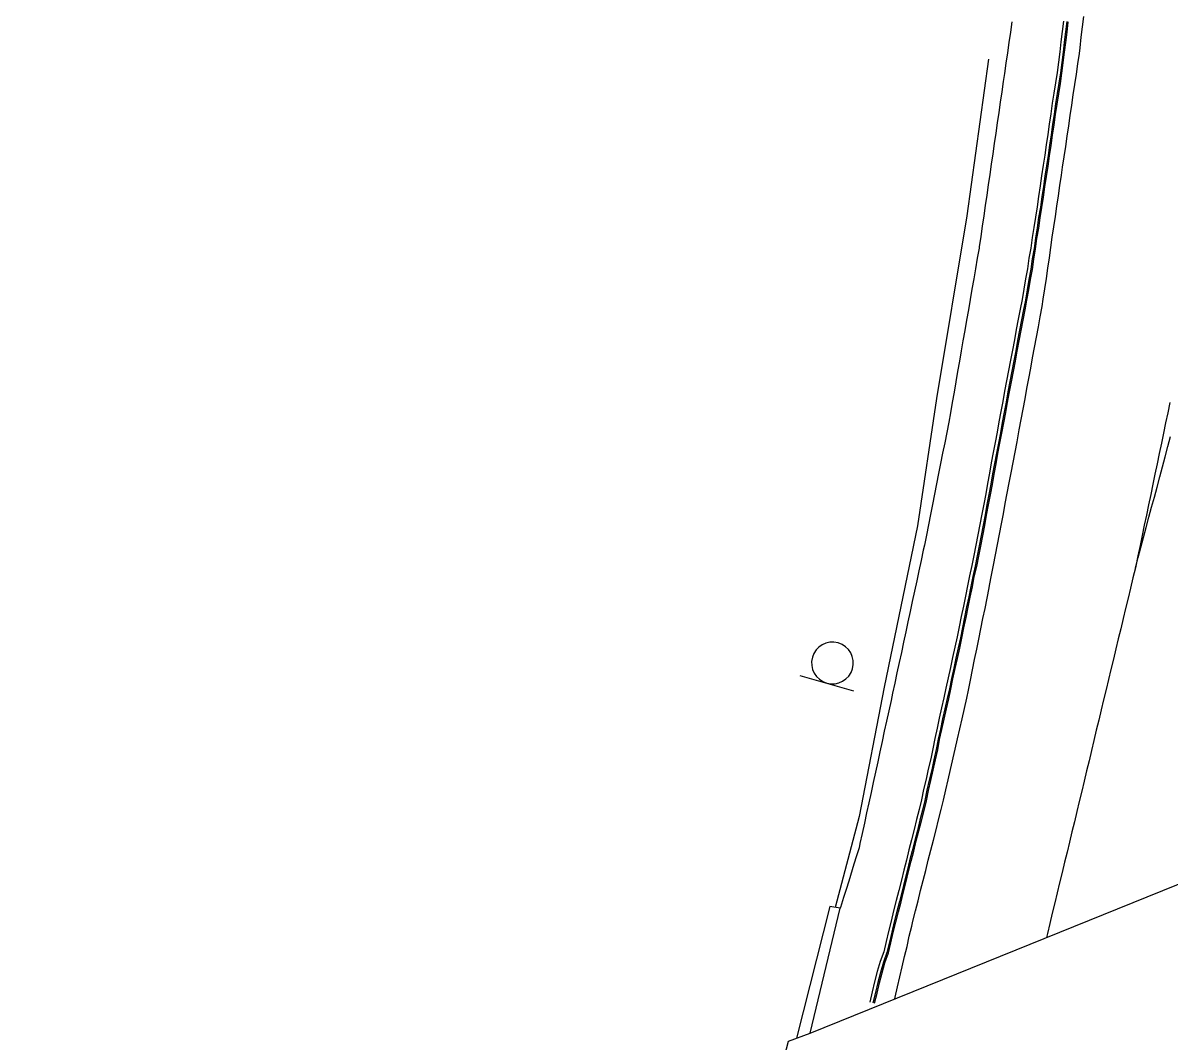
# Model space of a CAD drawing. Extents: x 1901471 to 1963503, y 756461 to 799997.
# Drawn here: x 1929641.3 to 1929750.9, y 773252.3 to 773349.7 of the extents above; entities that cross this region are included whole.
import ezdxf

# ---------------------------------------------------------------- set-up
doc = ezdxf.new("R2010")
doc.units = 0
for name, color, linetype in [('Default', 7, 'Continuous'), ('RD_EX_Bldg', 7, 'Continuous'), ('RD_EX_Bridge', 7, 'Continuous'), ('RD_EX_Conc', 7, 'Continuous'), ('RD_EX_GuardRail', 7, 'Continuous'), ('RD_EX_Road', 7, 'Continuous')]:
    doc.layers.add(name, color=color, linetype=linetype)

# ---------------------------------------------------------------- blocks, each defined once
blk = doc.blocks.new('SIGN2')
at = {"layer": 'Default'}
blk.add_lwpolyline([(-0.127, 0.1692), (-0.127, -0.1692)], dxfattribs=at)
for start, end in [(0, 180), (180, 0)]:
    blk.add_arc((0, 0), 0.127, start, end, dxfattribs=at)

msp = doc.modelspace()

# ---------------------------------------------------------------- linework, layer by layer
at = {"layer": 'RD_EX_Bldg'}
msp.add_lwpolyline([(1929716.57, 773253.04), (1929719.45, 773264.98), (1929718.45, 773265.15), (1929715.25, 773252.55)], dxfattribs=at)
at = {"layer": 'RD_EX_Bridge'}
msp.add_lwpolyline([(1929818.94, 773294.47), (1929820.42, 773295.05), (1929810.95, 773258.93), (1929799.22, 773212.87), (1929787.69, 773168.68), (1929776.93, 773126.8), (1929763.63, 773075.59), (1929753.3, 773036.32), (1929747.55, 773014.14), (1929745.54, 773013.39), (1929643.67, 772973.18), (1929641.26, 772972.24), (1929654.2, 773019.46), (1929665.65, 773063.96), (1929678.82, 773115.29), (1929693.58, 773171.39), (1929707.42, 773225.16), (1929714.48, 773252.27), (1929716.57, 773253.04)], close=True, dxfattribs=at)
at = {"layer": 'RD_EX_Conc'}
for points in [[(1929735.86, 773349.79), (1929735.72, 773348.8), (1929735.58, 773347.82), (1929735.43, 773346.83), (1929735.29, 773345.84), (1929735.15, 773344.85), (1929735.04, 773344.09), (1929734.9, 773343.1), (1929734.75, 773342.11), (1929734.61, 773341.12), (1929734.46, 773340.13), (1929734.32, 773339.14), (1929734.18, 773338.16), (1929734.03, 773337.17), (1929733.89, 773336.18), (1929733.74, 773335.19), (1929733.6, 773334.2), (1929733.46, 773333.21), (1929733.31, 773332.22), (1929733.17, 773331.23), (1929733.02, 773330.24), (1929732.88, 773329.25), (1929732.74, 773328.26), (1929732.72, 773328.15), (1929732.55, 773327.17), (1929732.38, 773326.18), (1929732.21, 773325.2), (1929732.04, 773324.21), (1929731.87, 773323.23), (1929731.7, 773322.25), (1929731.53, 773321.26), (1929731.36, 773320.28), (1929731.18, 773319.29), (1929731.01, 773318.31), (1929730.84, 773317.32), (1929730.67, 773316.34), (1929730.5, 773315.35), (1929730.33, 773314.37), (1929730.16, 773313.38), (1929729.99, 773312.4), (1929729.83, 773311.48), (1929729.64, 773310.5), (1929729.44, 773309.52), (1929729.24, 773308.53), (1929729.05, 773307.55), (1929728.85, 773306.57), (1929728.66, 773305.59), (1929728.46, 773304.61), (1929728.27, 773303.63), (1929728.07, 773302.65), (1929727.88, 773301.67), (1929727.68, 773300.69), (1929727.49, 773299.71), (1929727.39, 773299.24), (1929727.18, 773298.26), (1929726.97, 773297.28), (1929726.76, 773296.31), (1929726.55, 773295.33), (1929726.34, 773294.35), (1929726.13, 773293.37), (1929725.92, 773292.4), (1929725.71, 773291.42), (1929725.5, 773290.44), (1929725.29, 773289.46), (1929725.08, 773288.49), (1929724.87, 773287.51), (1929724.66, 773286.53), (1929724.45, 773285.55), (1929724.3, 773284.85), (1929724.09, 773283.87), (1929723.87, 773282.89), (1929723.66, 773281.92), (1929723.45, 773280.94), (1929723.24, 773279.96), (1929723.03, 773278.99), (1929722.81, 773278.01), (1929722.6, 773277.03), (1929722.39, 773276.05), (1929722.18, 773275.08), (1929721.97, 773274.1), (1929721.75, 773273.12), (1929721.54, 773272.14), (1929721.33, 773271.17), (1929721.25, 773270.78), (1929720.95, 773269.82), (1929720.66, 773268.87), (1929720.36, 773267.91), (1929720.06, 773266.96), (1929719.77, 773266), (1929719.47, 773265.05), (1929719.45, 773264.98)], [(1929740.79, 773349.87), (1929740.67, 773348.88), (1929740.56, 773347.88), (1929740.44, 773346.94), (1929740.31, 773345.95), (1929740.19, 773344.96), (1929740.04, 773343.97), (1929739.89, 773342.98), (1929739.73, 773342), (1929739.58, 773341.01), (1929739.43, 773340.02), (1929739.29, 773339.03), (1929739.14, 773338.04), (1929739, 773337.05), (1929738.85, 773336.07), (1929738.71, 773335.07), (1929738.56, 773334.09), (1929738.42, 773333.1), (1929738.27, 773332.11), (1929738.11, 773331.12), (1929737.96, 773330.13), (1929737.79, 773329.15), (1929737.66, 773328.15), (1929737.49, 773327.17), (1929737.35, 773326.18), (1929737.17, 773325.2), (1929737, 773324.21), (1929736.84, 773323.22), (1929736.66, 773322.32), (1929736.46, 773321.34), (1929736.28, 773320.36), (1929736.1, 773319.37), (1929735.91, 773318.39), (1929735.73, 773317.41), (1929735.55, 773316.43), (1929735.35, 773315.44), (1929735.17, 773314.46), (1929734.99, 773313.48), (1929734.81, 773312.5), (1929734.62, 773311.51), (1929734.44, 773310.53), (1929734.26, 773309.56), (1929734.07, 773308.58), (1929733.88, 773307.59), (1929733.71, 773306.61), (1929733.54, 773305.62), (1929733.36, 773304.64), (1929733.17, 773303.66), (1929732.98, 773302.68), (1929732.79, 773301.7), (1929732.61, 773300.71), (1929732.42, 773299.73), (1929732.23, 773298.75), (1929732.03, 773297.77), (1929731.8, 773296.8), (1929731.61, 773295.84), (1929731.42, 773294.86), (1929731.22, 773293.88), (1929731.02, 773292.9), (1929730.82, 773291.92), (1929730.62, 773290.94), (1929730.41, 773289.96), (1929730.19, 773288.98), (1929729.98, 773288.01), (1929729.76, 773287.03), (1929729.56, 773286.05), (1929729.36, 773285.13), (1929729.14, 773284.16), (1929728.92, 773283.18), (1929728.71, 773282.2), (1929728.49, 773281.23), (1929728.31, 773280.24), (1929728.1, 773279.27), (1929727.87, 773278.3), (1929727.65, 773277.32), (1929727.42, 773276.35), (1929727.22, 773275.37), (1929727, 773274.44), (1929726.75, 773273.48), (1929726.51, 773272.51), (1929726.26, 773271.54), (1929726.02, 773270.57), (1929725.77, 773269.6), (1929725.52, 773268.63), (1929725.29, 773267.66), (1929725.04, 773266.69), (1929724.8, 773265.72), (1929724.55, 773264.75), (1929724.3, 773263.74), (1929724.06, 773262.77), (1929723.83, 773261.8), (1929723.6, 773260.83), (1929723.26, 773259.88), (1929722.99, 773258.92), (1929722.73, 773257.95), (1929722.51, 773256.98), (1929722.26, 773256.01)], [(1929741.11, 773349.83), (1929740.99, 773348.84), (1929740.88, 773347.85), (1929740.76, 773346.9), (1929740.63, 773345.91), (1929740.5, 773344.92), (1929740.36, 773343.93), (1929740.21, 773342.94), (1929740.04, 773341.95), (1929739.9, 773340.96), (1929739.75, 773339.97), (1929739.61, 773338.99), (1929739.46, 773338), (1929739.32, 773337.01), (1929739.17, 773336.02), (1929739.02, 773335.03), (1929738.88, 773334.04), (1929738.74, 773333.05), (1929738.59, 773332.06), (1929738.42, 773331.07), (1929738.28, 773330.09), (1929738.11, 773329.1), (1929737.98, 773328.11), (1929737.81, 773327.12), (1929737.67, 773326.13), (1929737.49, 773325.15), (1929737.32, 773324.16), (1929737.15, 773323.18), (1929736.97, 773322.26), (1929736.78, 773321.28), (1929736.6, 773320.3), (1929736.41, 773319.31), (1929736.23, 773318.33), (1929736.05, 773317.35), (1929735.87, 773316.37), (1929735.67, 773315.39), (1929735.49, 773314.4), (1929735.31, 773313.42), (1929735.12, 773312.44), (1929734.94, 773311.45), (1929734.76, 773310.47), (1929734.57, 773309.5), (1929734.39, 773308.52), (1929734.2, 773307.53), (1929734.02, 773306.55), (1929733.86, 773305.56), (1929733.67, 773304.58), (1929733.48, 773303.6), (1929733.3, 773302.62), (1929733.11, 773301.63), (1929732.92, 773300.65), (1929732.74, 773299.67), (1929732.55, 773298.69), (1929732.35, 773297.71), (1929732.12, 773296.74), (1929731.93, 773295.77), (1929731.73, 773294.79), (1929731.53, 773293.81), (1929731.34, 773292.83), (1929731.14, 773291.85), (1929730.94, 773290.87), (1929730.73, 773289.9), (1929730.51, 773288.92), (1929730.3, 773287.94), (1929730.08, 773286.97), (1929729.88, 773285.99), (1929729.68, 773285.06), (1929729.45, 773284.08), (1929729.23, 773283.11), (1929729.03, 773282.13), (1929728.8, 773281.16), (1929728.62, 773280.17), (1929728.41, 773279.2), (1929728.19, 773278.23), (1929727.96, 773277.25), (1929727.74, 773276.28), (1929727.54, 773275.3), (1929727.31, 773274.36), (1929727.06, 773273.4), (1929726.82, 773272.43), (1929726.57, 773271.46), (1929726.33, 773270.49), (1929726.08, 773269.52), (1929725.84, 773268.55), (1929725.6, 773267.58), (1929725.36, 773266.61), (1929725.11, 773265.64), (1929724.87, 773264.67), (1929724.61, 773263.67), (1929724.38, 773262.7), (1929724.14, 773261.73), (1929723.91, 773260.75), (1929723.58, 773259.81), (1929723.31, 773258.84), (1929723.05, 773257.88), (1929722.82, 773256.91), (1929722.57, 773255.94)], [(1929722.72, 773255.9), (1929722.97, 773256.87), (1929723.19, 773257.85), (1929723.45, 773258.81), (1929723.72, 773259.77), (1929724.06, 773260.72), (1929724.29, 773261.69), (1929724.52, 773262.66), (1929724.76, 773263.64), (1929725.01, 773264.64), (1929725.26, 773265.6), (1929725.5, 773266.57), (1929725.75, 773267.54), (1929725.98, 773268.51), (1929726.23, 773269.48), (1929726.47, 773270.45), (1929726.72, 773271.42), (1929726.96, 773272.39), (1929727.21, 773273.36), (1929727.46, 773274.33), (1929727.68, 773275.27), (1929727.88, 773276.25), (1929728.11, 773277.22), (1929728.33, 773278.19), (1929728.56, 773279.17), (1929728.77, 773280.14), (1929728.95, 773281.12), (1929729.17, 773282.1), (1929729.38, 773283.08), (1929729.6, 773284.05), (1929729.82, 773285.02), (1929730.02, 773285.96), (1929730.22, 773286.94), (1929730.44, 773287.91), (1929730.65, 773288.89), (1929730.88, 773289.87), (1929731.08, 773290.84), (1929731.28, 773291.82), (1929731.48, 773292.8), (1929731.68, 773293.78), (1929731.88, 773294.76), (1929732.08, 773295.74), (1929732.26, 773296.71), (1929732.5, 773297.68), (1929732.69, 773298.66), (1929732.88, 773299.64), (1929733.07, 773300.62), (1929733.26, 773301.61), (1929733.44, 773302.59), (1929733.63, 773303.57), (1929733.82, 773304.55), (1929734.01, 773305.54), (1929734.17, 773306.52), (1929734.35, 773307.51), (1929734.53, 773308.49), (1929734.72, 773309.47), (1929734.9, 773310.44), (1929735.09, 773311.43), (1929735.27, 773312.41), (1929735.45, 773313.39), (1929735.64, 773314.38), (1929735.82, 773315.36), (1929736.01, 773316.34), (1929736.2, 773317.32), (1929736.38, 773318.3), (1929736.56, 773319.29), (1929736.74, 773320.27), (1929736.93, 773321.25), (1929737.12, 773322.23), (1929737.3, 773323.16), (1929737.47, 773324.14), (1929737.64, 773325.13), (1929737.82, 773326.11), (1929737.96, 773327.1), (1929738.13, 773328.09), (1929738.26, 773329.08), (1929738.43, 773330.06), (1929738.57, 773331.05), (1929738.74, 773332.04), (1929738.88, 773333.03), (1929739.03, 773334.02), (1929739.17, 773335.01), (1929739.32, 773336), (1929739.46, 773336.99), (1929739.61, 773337.97), (1929739.76, 773338.96), (1929739.9, 773339.95), (1929740.05, 773340.94), (1929740.19, 773341.93), (1929740.36, 773342.92), (1929740.51, 773343.9), (1929740.65, 773344.89), (1929740.78, 773345.89), (1929740.91, 773346.88), (1929741.02, 773347.83), (1929741.14, 773348.82), (1929741.26, 773349.81)]]:
    msp.add_lwpolyline(points, dxfattribs=at)
at = {"layer": 'RD_EX_GuardRail'}
msp.add_lwpolyline([(1929733.62, 773346.22), (1929731.55, 773331.22), (1929728.65, 773313.75), (1929726.84, 773301.59), (1929723.66, 773286.15), (1929721.26, 773273.75), (1929718.97, 773265.06)], dxfattribs=at)
at = {"layer": 'RD_EX_Road'}
for points in [[(1929724.66, 773256.32), (1929724.7, 773256.47), (1929724.93, 773257.45), (1929725.15, 773258.42), (1929725.38, 773259.39), (1929725.6, 773260.36), (1929725.83, 773261.34), (1929726.05, 773262.31), (1929726.28, 773263.28), (1929726.4, 773263.76), (1929726.64, 773264.73), (1929726.89, 773265.7), (1929727.13, 773266.67), (1929727.38, 773267.64), (1929727.62, 773268.61), (1929727.87, 773269.58), (1929728.12, 773270.55), (1929728.36, 773271.51), (1929728.61, 773272.48), (1929728.85, 773273.45), (1929729.1, 773274.42), (1929729.31, 773275.33), (1929729.53, 773276.3), (1929729.76, 773277.28), (1929729.98, 773278.25), (1929730.43, 773280.2), (1929730.65, 773281.18), (1929730.88, 773282.15), (1929731.1, 773283.12), (1929731.33, 773284.1), (1929731.55, 773285.07), (1929731.71, 773285.84), (1929731.91, 773286.82), (1929732.11, 773287.8), (1929732.3, 773288.78), (1929732.5, 773289.76), (1929732.7, 773290.74), (1929732.9, 773291.72), (1929733.1, 773292.7), (1929733.3, 773293.68), (1929733.5, 773294.66), (1929733.69, 773295.64), (1929733.73, 773295.86), (1929733.92, 773296.84), (1929734.11, 773297.82), (1929734.3, 773298.8), (1929734.48, 773299.78), (1929734.67, 773300.77), (1929734.86, 773301.75), (1929735.05, 773302.73), (1929735.23, 773303.71), (1929735.42, 773304.7), (1929735.61, 773305.68), (1929735.79, 773306.66), (1929735.98, 773307.64), (1929736.17, 773308.62), (1929736.36, 773309.61), (1929736.39, 773309.79), (1929736.57, 773310.77), (1929736.76, 773311.75), (1929736.94, 773312.74), (1929737.12, 773313.72), (1929737.3, 773314.7), (1929737.49, 773315.68), (1929737.67, 773316.67), (1929737.85, 773317.65), (1929738.04, 773318.63), (1929738.22, 773319.62), (1929738.4, 773320.6), (1929738.58, 773321.58), (1929738.77, 773322.56), (1929738.87, 773323.25), (1929739.01, 773324.24), (1929739.16, 773325.23), (1929739.3, 773326.22), (1929739.45, 773327.21), (1929739.59, 773328.2), (1929739.73, 773329.19), (1929739.88, 773330.18), (1929740.02, 773331.17), (1929740.17, 773332.16), (1929740.31, 773333.15), (1929740.46, 773334.14), (1929740.6, 773335.12), (1929740.72, 773335.9), (1929740.86, 773336.89), (1929741.01, 773337.88), (1929741.15, 773338.87), (1929741.3, 773339.85), (1929741.44, 773340.84), (1929741.59, 773341.83), (1929741.74, 773342.82), (1929741.88, 773343.81), (1929742.03, 773344.8), (1929742.17, 773345.79), (1929742.32, 773346.78), (1929742.38, 773347.32), (1929742.5, 773348.32), (1929742.62, 773349.31), (1929742.73, 773350.3)], [(1929750.98, 773313.38), (1929750.77, 773312.4), (1929750.57, 773311.42), (1929750.37, 773310.44), (1929750.16, 773309.47), (1929749.96, 773308.49), (1929749.75, 773307.51), (1929749.55, 773306.53), (1929749.34, 773305.55), (1929749.14, 773304.57), (1929748.94, 773303.59), (1929748.73, 773302.61), (1929748.53, 773301.63), (1929748.32, 773300.66), (1929748.12, 773299.68), (1929747.91, 773298.7), (1929747.71, 773297.72), (1929747.68, 773297.56), (1929747.94, 773298.53), (1929748.2, 773299.5), (1929748.46, 773300.46), (1929748.72, 773301.43), (1929748.97, 773302.39), (1929749.23, 773303.36), (1929749.49, 773304.33), (1929749.75, 773305.29), (1929750.01, 773306.26), (1929750.27, 773307.22), (1929750.53, 773308.19), (1929750.79, 773309.15), (1929751.05, 773310.12)], [(1929747.68, 773297.56), (1929747.44, 773296.59), (1929747.21, 773295.62), (1929746.98, 773294.65), (1929746.74, 773293.68), (1929746.51, 773292.7), (1929746.28, 773291.73), (1929746.04, 773290.76), (1929745.81, 773289.79), (1929745.58, 773288.82), (1929745.34, 773287.84), (1929745.11, 773286.87), (1929744.87, 773285.9), (1929744.64, 773284.93), (1929744.41, 773283.96), (1929744.17, 773282.98), (1929743.94, 773282.01), (1929743.71, 773281.04), (1929743.47, 773280.07), (1929743.24, 773279.1), (1929743.01, 773278.12), (1929742.77, 773277.15), (1929742.54, 773276.18), (1929742.3, 773275.21), (1929742.07, 773274.24), (1929741.84, 773273.26), (1929741.6, 773272.29), (1929741.37, 773271.32), (1929741.14, 773270.35), (1929740.9, 773269.38), (1929740.67, 773268.4), (1929740.43, 773267.43), (1929740.2, 773266.46), (1929739.97, 773265.49), (1929739.73, 773264.52), (1929739.5, 773263.54), (1929739.27, 773262.57), (1929739.17, 773262.19)]]:
    msp.add_lwpolyline(points, dxfattribs=at)

# ---------------------------------------------------------------- block references
at = {"layer": 'RD_EX_Bldg', "xscale": 15.748031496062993, "yscale": 15.748031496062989, "rotation": 74.204672}
msp.add_blockref('SIGN2', (1929718.7, 773288.45), dxfattribs=at)

doc.saveas('drawing.dxf')
